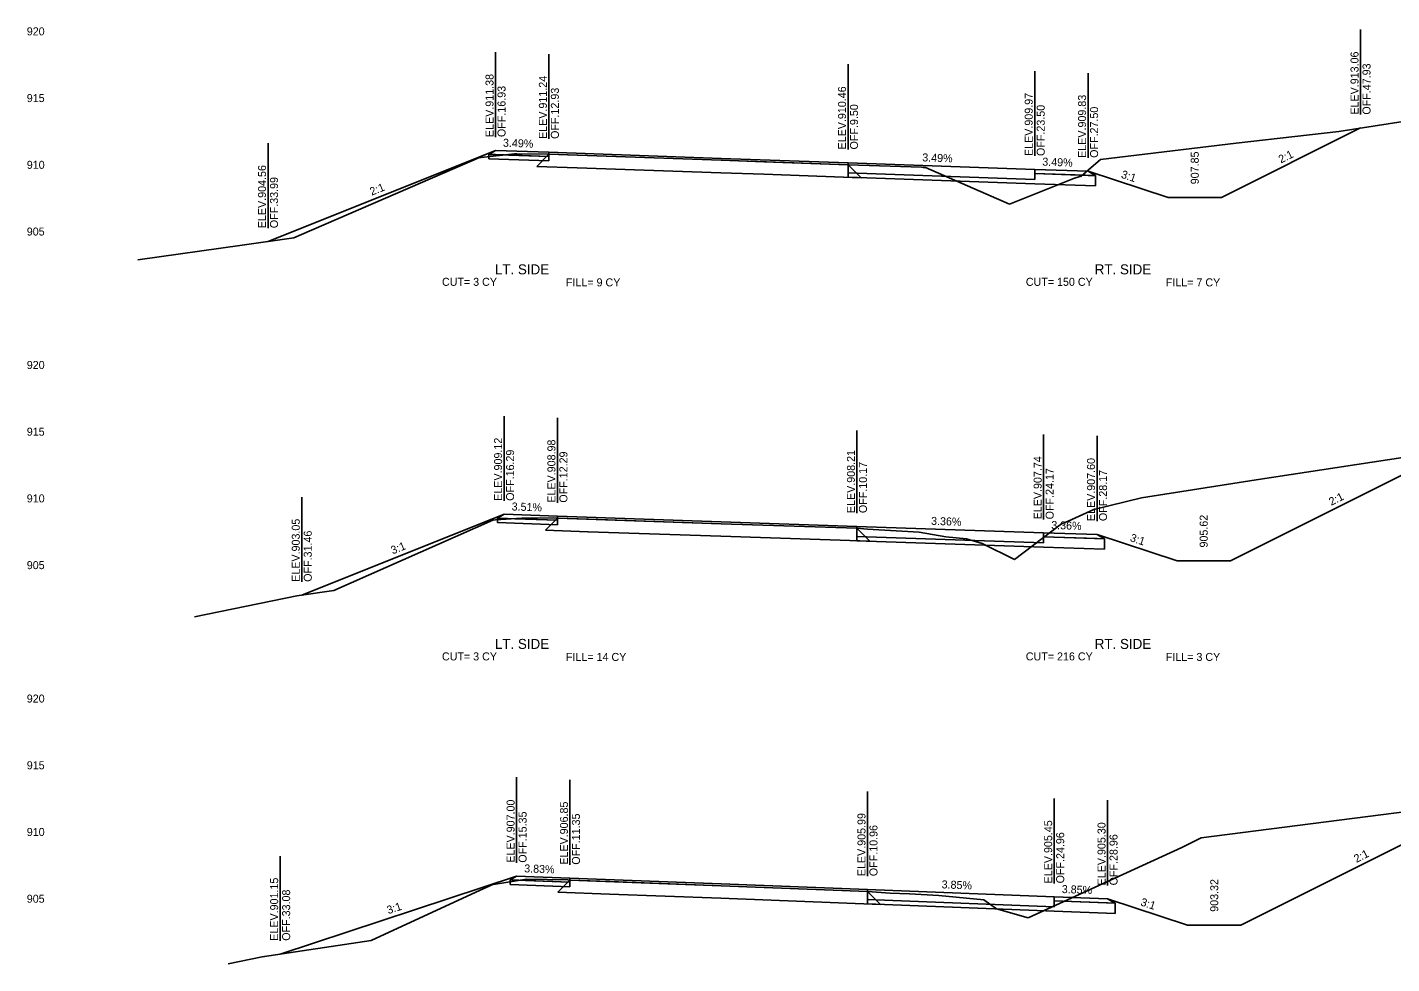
# Model space of a CAD drawing. Extents: x -4 to 359, y 0 to 1436.
# Drawn here: x 200.5 to 302.8, y 155.4 to 225.6 of the extents above; entities that cross this region are included whole.
import ezdxf

# ---------------------------------------------------------------- set-up
doc = ezdxf.new("R2010")
doc.units = 0
for name, color, linetype in [('XS-Existing subsurface-pavement', 7, 'Continuous'), ('XS-Existing surface-ground', 7, 'Continuous'), ('XS-Proposed Finish Grade', 7, 'Continuous'), ('XS-Proposed subsurface-aggregate layer 1', 7, 'Continuous'), ('XS-Proposed surface-ground', 7, 'Continuous'), ('XS-Proposed surface-pavement', 7, 'Continuous'), ('XS-Proposed surface-shoulder', 7, 'Continuous'), ('XS-Text-ditch slope', 7, 'Continuous'), ('XS-Text-earthwork labels', 7, 'Continuous'), ('XS-Text-elevation', 7, 'Continuous'), ('XS-Text-pavement elevation', 7, 'Continuous'), ('XS-Text-pavement slope', 7, 'Continuous'), ('XS-Text-profile report', 7, 'Continuous'), ('XS-Text-shoulder elevation', 7, 'Continuous'), ('XS-Text-shoulder slope', 7, 'Continuous'), ('XS-Text-tie elevation', 7, 'Continuous'), ('XS-Text-tie offset', 7, 'Continuous')]:
    doc.layers.add(name, color=color, linetype=linetype)

msp = doc.modelspace()

# ---------------------------------------------------------------- linework, layer by layer
at = {"layer": 'XS-Existing subsurface-pavement'}
for p, q in [((239.57, 216.09), (238.66, 215.18)), ((238.66, 215.18), (241.7, 215.08)), ((241.7, 215.08), (252.47, 214.7)), ((262, 215.31), (262.98, 214.33)), ((252.47, 214.7), (255.68, 214.59)), ((255.68, 214.59), (262.98, 214.33)), ((240.21, 188.83), (239.31, 187.93)), ((239.31, 187.93), (242.5, 187.8)), ((242.51, 187.8), (252.47, 187.46)), ((252.47, 187.46), (263.64, 187.09)), ((262.67, 188.06), (263.64, 187.09)), ((241.15, 161.7), (240.25, 160.8)), ((240.25, 160.8), (244.11, 160.65)), ((244.11, 160.65), (252.46, 160.33)), ((263.46, 160.84), (264.43, 159.87)), ((252.46, 160.33), (264.43, 159.87))]:
    msp.add_line(p, q, dxfattribs=at)
at = {"layer": 'XS-Existing surface-ground'}
for p, q in [((298.8, 217.8), (315.92, 220.48)), ((280.92, 215.71), (291.11, 216.92)), ((291.11, 216.92), (298.8, 217.8)), ((234.5, 215.85), (236.99, 216.12)), ((236.99, 216.12), (237.17, 216.12)), ((237.17, 216.12), (239.57, 216.09)), ((239.57, 216.09), (241.73, 216.01)), ((241.73, 216.01), (252.5, 215.64)), ((221.01, 210.08), (234.37, 215.84)), ((234.37, 215.84), (234.5, 215.85)), ((252.5, 215.64), (255.72, 215.53)), ((255.72, 215.53), (262, 215.31)), ((262, 215.31), (267.5, 215.12)), ((267.5, 215.12), (267.64, 215.11)), ((267.64, 215.11), (267.8, 215.09)), ((267.8, 215.09), (274.1, 212.36)), ((279.49, 214.44), (280.92, 215.71)), ((274.1, 212.36), (278.98, 214.29)), ((278.98, 214.29), (279.49, 214.44)), ((216.58, 209.28), (220.45, 209.83)), ((220.45, 209.83), (221.01, 210.08)), ((208.75, 208.18), (216.58, 209.28)), ((292.61, 191.68), (313.82, 194.95)), ((284, 190.34), (292.61, 191.68)), ((280.43, 189.47), (284, 190.34)), ((278.51, 188.6), (280.43, 189.47)), ((232.54, 187.43), (235.36, 188.66)), ((235.36, 188.66), (235.57, 188.69)), ((235.57, 188.69), (237.54, 188.83)), ((237.54, 188.83), (239.94, 188.84)), ((239.94, 188.84), (240.21, 188.83)), ((240.21, 188.83), (242.54, 188.74)), ((242.54, 188.74), (252.5, 188.4)), ((252.5, 188.4), (262.67, 188.06)), ((274.48, 185.71), (278, 188.4)), ((278, 188.4), (278.51, 188.6)), ((223.45, 183.39), (232.54, 187.43)), ((262.67, 188.06), (263.45, 188)), ((263.45, 188), (267.34, 187.77)), ((267.34, 187.77), (269.34, 187.41)), ((269.34, 187.41), (270.88, 187.26)), ((270.88, 187.26), (272.05, 186.92)), ((272.05, 186.92), (274.48, 185.71)), ((220.67, 182.99), (223.45, 183.39)), ((213, 181.43), (220.67, 182.99)), ((288.49, 164.86), (305.11, 166.99)), ((287.04, 164.15), (288.49, 164.86)), ((275.51, 158.86), (287.04, 164.15)), ((235.56, 161.4), (237.88, 161.76)), ((237.88, 161.76), (240.99, 161.71)), ((240.99, 161.71), (241.15, 161.7)), ((241.15, 161.7), (244.15, 161.59)), ((226.24, 157.17), (234.09, 160.8)), ((234.09, 160.8), (235.43, 161.4)), ((235.43, 161.4), (235.56, 161.4)), ((244.15, 161.59), (252.5, 161.27)), ((252.5, 161.27), (263.46, 160.84)), ((263.46, 160.84), (265.17, 160.72)), ((265.17, 160.72), (266.61, 160.66)), ((266.61, 160.66), (268.81, 160.54)), ((268.81, 160.54), (272.18, 160.22)), ((272.18, 160.22), (273.14, 159.54)), ((273.14, 159.54), (275.51, 158.86)), ((218.06, 155.94), (226.24, 157.17)), ((215.51, 155.43), (218.06, 155.94))]:
    msp.add_line(p, q, dxfattribs=at)
at = {"layer": 'XS-Proposed Finish Grade'}
for points in [[(239.57, 216.24), (235.57, 216.38)], [(239.57, 216.24), (252.5, 215.78), (262, 215.45)], [(262, 215.45), (276, 214.96)], [(276, 214.96), (280, 214.82)], [(240.21, 188.98), (236.21, 189.12)], [(240.21, 188.98), (252.5, 188.55), (262.67, 188.2)], [(262.67, 188.2), (276.67, 187.73)], [(276.67, 187.73), (280.67, 187.6)], [(241.15, 161.85), (237.15, 162)], [(241.15, 161.85), (252.5, 161.41), (263.46, 160.99)], [(263.46, 160.99), (277.46, 160.45)], [(277.46, 160.45), (281.46, 160.3)]]:
    msp.add_lwpolyline(points, dxfattribs=at)
at = {"layer": 'XS-Proposed subsurface-aggregate layer 1'}
for points in [[(239.57, 215.92), (235.07, 216.08)], [(235.07, 216.08), (235.07, 215.75)], [(239.57, 215.59), (239.57, 215.92)], [(235.07, 215.75), (239.57, 215.59)], [(262, 214.7), (276, 214.21)], [(262, 214.37), (262, 214.7)], [(280.56, 213.72), (276, 213.88), (262, 214.37)], [(276, 214.21), (276, 214.65)], [(276, 214.65), (280.56, 214.49)], [(280.56, 214.49), (280.56, 213.72)], [(240.21, 188.66), (235.72, 188.82)], [(235.72, 188.82), (235.72, 188.49)], [(235.72, 188.49), (240.21, 188.33)], [(240.21, 188.33), (240.21, 188.66)], [(262.67, 187.45), (276.67, 186.98)], [(262.67, 187.12), (262.67, 187.45)], [(276.67, 186.98), (276.67, 187.42)], [(276.67, 187.42), (281.22, 187.27)], [(281.22, 187.27), (281.22, 186.5)], [(281.22, 186.5), (276.67, 186.65), (262.67, 187.12)], [(241.15, 161.53), (236.66, 161.71)], [(236.66, 161.71), (236.66, 161.37)], [(236.66, 161.37), (241.15, 161.2)], [(241.15, 161.2), (241.15, 161.53)], [(263.46, 160.24), (277.46, 159.7)], [(263.46, 159.91), (263.46, 160.24)], [(282.02, 159.19), (277.46, 159.37), (263.46, 159.91)], [(277.46, 159.7), (277.46, 160.14)], [(277.46, 160.14), (282.02, 159.96)], [(282.02, 159.96), (282.02, 159.19)]]:
    msp.add_lwpolyline(points, dxfattribs=at)
at = {"layer": 'XS-Proposed surface-ground'}
for points in [[(280, 214.82), (286, 212.84), (290, 212.84), (300.43, 218.06)], [(235.57, 216.38), (218.51, 209.55)], [(280.67, 187.6), (286.67, 185.62), (290.67, 185.62), (307.33, 193.95)], [(236.21, 189.12), (221.04, 183.05)], [(281.46, 160.3), (287.46, 158.32), (291.46, 158.32), (310.31, 167.74)], [(237.15, 162), (219.42, 156.15)]]:
    msp.add_lwpolyline(points, dxfattribs=at)
at = {"layer": 'XS-Proposed surface-pavement'}
for points in [[(239.57, 216.24), (239.57, 216.09)], [(262, 215.45), (252.5, 215.78), (239.57, 216.24)], [(239.57, 216.09), (252.5, 215.64), (262, 215.31)], [(262, 215.45), (276, 214.96)], [(262, 214.7), (262, 215.45)], [(262, 215.31), (262, 215.45)], [(276, 214.96), (276, 214.21)], [(276, 214.21), (262, 214.7)], [(240.21, 188.98), (240.21, 188.83)], [(262.67, 188.2), (252.5, 188.55), (240.21, 188.98)], [(240.21, 188.83), (252.5, 188.4), (262.67, 188.06)], [(262.67, 188.2), (276.67, 187.73)], [(262.67, 187.45), (262.67, 188.2)], [(262.67, 188.06), (262.67, 188.2)], [(276.67, 186.98), (262.67, 187.45)], [(276.67, 187.73), (276.67, 186.98)], [(241.15, 161.85), (241.15, 161.7)], [(263.46, 160.99), (252.5, 161.41), (241.15, 161.85)], [(241.15, 161.7), (252.5, 161.27), (263.46, 160.84)], [(263.46, 160.99), (277.46, 160.45)], [(263.46, 160.24), (263.46, 160.99)], [(263.46, 160.84), (263.46, 160.99)], [(277.46, 159.7), (263.46, 160.24)], [(277.46, 160.45), (277.46, 159.7)]]:
    msp.add_lwpolyline(points, dxfattribs=at)
at = {"layer": 'XS-Proposed surface-shoulder'}
for points in [[(239.57, 216.24), (235.57, 216.38), (235.07, 216.08)], [(235.07, 216.08), (235.57, 216.06), (239.57, 215.92)], [(239.57, 215.92), (239.57, 216.24)], [(276, 214.96), (280, 214.82), (280.56, 214.49)], [(276, 214.65), (276, 214.96)], [(280.56, 214.49), (280, 214.51), (276, 214.65)], [(240.21, 188.98), (236.21, 189.12), (235.72, 188.82)], [(235.72, 188.82), (236.21, 188.8), (240.21, 188.66)], [(240.21, 188.66), (240.21, 188.98)], [(276.67, 187.73), (280.67, 187.6), (281.22, 187.27)], [(276.67, 187.42), (276.67, 187.73)], [(281.22, 187.27), (280.67, 187.29), (276.67, 187.42)], [(241.15, 161.85), (237.15, 162), (236.66, 161.71)], [(236.66, 161.71), (237.15, 161.69), (241.15, 161.53)], [(241.15, 161.53), (241.15, 161.85)], [(277.46, 160.45), (281.46, 160.3), (282.02, 159.96)], [(277.46, 160.14), (277.46, 160.45)], [(282.02, 159.96), (281.46, 159.98), (277.46, 160.14)]]:
    msp.add_lwpolyline(points, dxfattribs=at)
at = {"layer": 'XS-Text-tie offset'}
for p, q in [((300.43, 219.06), (300.43, 225.43)), ((235.57, 217.38), (235.57, 223.73)), ((239.57, 217.24), (239.57, 223.59)), ((262, 216.45), (262, 222.83)), ((276, 215.96), (276, 222.31)), ((280, 215.82), (280, 222.17)), ((218.51, 210.55), (218.51, 216.93)), ((236.21, 190.12), (236.21, 196.47)), ((240.21, 189.98), (240.21, 196.33)), ((262.67, 189.2), (262.67, 195.4)), ((276.67, 188.73), (276.67, 195.08)), ((280.67, 188.6), (280.67, 195)), ((221.04, 184.05), (221.04, 190.4)), ((237.15, 163), (237.15, 169.4)), ((241.15, 162.85), (241.15, 169.2)), ((263.46, 161.99), (263.46, 168.34)), ((277.46, 161.45), (277.46, 167.8)), ((281.46, 161.3), (281.46, 167.69)), ((219.42, 157.15), (219.42, 163.5))]:
    msp.add_line(p, q, dxfattribs=at)

# ---------------------------------------------------------------- texts
at = {"layer": 'XS-Text-ditch slope'}
for s, rotation, p in [('2:1', 26.5651, (294.46, 215.4)), ('3:1', 341.7371, (282.43, 214.34)), ('2:1', 21.8014, (226.28, 212.98)), ('2:1', 26.5651, (298.24, 189.74)), ('3:1', 341.7371, (283.1, 187.11)), ('3:1', 21.8014, (227.86, 186.1)), ('2:1', 26.5651, (300.12, 162.98)), ('3:1', 18.2629, (227.53, 159.14)), ('3:1', 341.7371, (283.89, 159.81))]:
    msp.add_text(s, height=0.6, rotation=rotation, dxfattribs=at).set_placement(p)
at = {"layer": 'XS-Text-earthwork labels'}
for s, height, p in [('LT. SIDE', 0.75, (235.52, 207.09)), ('RT. SIDE', 0.75, (280.5, 207.09)), (' CUT= 3 CY           ', 0.6, (231.33, 206.23)), ('FILL= 9 CY           ', 0.6, (240.85, 206.19)), (' CUT= 150 CY           ', 0.6, (275.11, 206.23)), ('FILL= 7 CY           ', 0.6, (285.83, 206.19)), ('LT. SIDE', 0.75, (235.52, 179.02)), ('RT. SIDE', 0.75, (280.5, 179.02)), (' CUT= 3 CY           ', 0.6, (231.33, 178.16)), ('FILL= 14 CY           ', 0.6, (240.85, 178.12)), (' CUT= 216 CY           ', 0.6, (275.11, 178.16)), ('FILL= 3 CY           ', 0.6, (285.83, 178.12))]:
    msp.add_text(s, height=height, dxfattribs=at).set_placement(p)
at = {"layer": 'XS-Text-elevation'}
for s, p in [('           920           ', (197.97, 225)), ('           915           ', (197.97, 220)), ('           910           ', (197.97, 215)), ('           905           ', (197.97, 210)), ('           920           ', (197.97, 200)), ('           915           ', (197.97, 195)), ('           910           ', (197.97, 190)), ('           905           ', (197.97, 185)), ('           920           ', (197.97, 175)), ('           915           ', (197.97, 170)), ('           910           ', (197.97, 165)), ('           905           ', (197.97, 160))]:
    msp.add_text(s, height=0.6, dxfattribs=at).set_placement(p)
at = {"layer": 'XS-Text-pavement elevation'}
for s, p in [('ELEV.911.38', (235.42, 217.38)), ('OFF.16.93', (236.32, 217.38)), ('ELEV.911.24', (239.42, 217.24)), ('OFF.12.93', (240.32, 217.24)), ('ELEV.910.46', (261.85, 216.45)), ('ELEV.909.97', (275.85, 215.96)), ('OFF.9.50', (262.75, 216.45)), ('OFF.23.50', (276.75, 215.96)), ('ELEV.909.12', (236.06, 190.12)), ('ELEV.908.98', (240.06, 189.98)), ('OFF.16.29', (236.96, 190.12)), ('OFF.12.29', (240.96, 189.98)), ('ELEV.908.21', (262.52, 189.2)), ('ELEV.907.74', (276.52, 188.73)), ('OFF.10.17', (263.42, 189.2)), ('OFF.24.17', (277.42, 188.73)), ('ELEV.907.00', (237, 163)), ('OFF.15.35', (237.9, 163)), ('ELEV.906.85', (241, 162.85)), ('OFF.11.35', (241.9, 162.85)), ('ELEV.905.99', (263.31, 161.99)), ('OFF.10.96', (264.21, 161.99)), ('ELEV.905.45', (277.31, 161.45)), ('OFF.24.96', (278.21, 161.45))]:
    msp.add_text(s, height=0.6, rotation=90, dxfattribs=at).set_placement(p)
at = {"layer": 'XS-Text-pavement slope'}
for s, rotation, p in [('3.49%', 358.0019, (267.56, 215.56)), ('3.36%', 358.0748, (268.22, 188.32)), ('3.85%', 357.7952, (269.01, 161.08))]:
    msp.add_text(s, height=0.6, rotation=rotation, dxfattribs=at).set_placement(p)
at = {"layer": 'XS-Text-profile report'}
for s, p in [('Dtch_Bkslp_1_T', (300.42, 218.05)), ('Shldr_Surf_Asph_B2', (235.06, 216.08)), ('Shldr_Surf_Asph_T1', (235.55, 216.37)), ('Shldr_Surf_Asph_B1', (235.55, 216.06)), ('Pvmt_Surf_Asph_T2_L', (239.55, 216.23)), ('Pvmt_Surf_Asph_T_L', (239.55, 216.09)), ('Shldr_Surf_Asph_B12', (239.55, 215.92)), ('Agg_Layer_1_B1', (235.06, 215.75)), ('Agg_Layer_1_B', (239.56, 215.59)), ('Pvmt_Surf_Asph_T1', (252.49, 215.78)), ('Pvmt_Surf_Asph_T', (252.49, 215.64)), ('Pvmt_Surf_Asph_T1_R', (261.99, 215.45)), ('Pvmt_Surf_Asph_T_R', (261.99, 215.31)), ('Pvmt_Surf_Conc_T1_R', (275.99, 214.96)), ('Pvmt_Surf_Conc_B_R', (261.99, 214.7)), ('Agg_Layer_1_B2', (261.99, 214.37)), ('Shldr_Surf_Asph_B111', (275.99, 214.65)), ('Pvmt_Surf_Conc_B1_R', (275.99, 214.21)), ('Agg_Layer_1_B11', (275.99, 213.88)), ('Shldr_Surf_Asph_T11', (279.99, 214.82)), ('Shldr_Surf_Asph_B11', (279.99, 214.51)), ('Shldr_Surf_Asph_B21', (280.54, 214.49)), ('Agg_Layer_1_B12', (280.55, 213.72)), ('Rt_Agg_Layer_1_B13', (283.66, 213.61)), ('Dtch_Frslp_1_B', (285.99, 212.84)), ('Dtch_Bkslp_1_B', (289.99, 212.84)), ('Fill_Slope_2_B', (218.5, 209.55)), ('Shldr_Surf_Asph_B2', (235.71, 188.82)), ('Agg_Layer_1_B1', (235.71, 188.49)), ('Shldr_Surf_Asph_T1', (236.2, 189.12)), ('Shldr_Surf_Asph_B1', (236.2, 188.8)), ('Pvmt_Surf_Asph_T2_L', (240.2, 188.98)), ('Pvmt_Surf_Asph_T_L', (240.2, 188.83)), ('Shldr_Surf_Asph_B12', (240.2, 188.66)), ('Agg_Layer_1_B', (240.2, 188.33)), ('Pvmt_Surf_Asph_T1', (252.49, 188.54)), ('Pvmt_Surf_Asph_T', (252.49, 188.4)), ('Pvmt_Surf_Asph_T1_R', (262.65, 188.2)), ('Pvmt_Surf_Asph_T_R', (262.65, 188.06)), ('Pvmt_Surf_Conc_B_R', (262.65, 187.45)), ('Pvmt_Surf_Conc_T1_R', (276.66, 187.73)), ('Shldr_Surf_Asph_B111', (276.65, 187.42)), ('Shldr_Surf_Asph_T11', (280.66, 187.6)), ('Shldr_Surf_Asph_B11', (280.66, 187.29)), ('Shldr_Surf_Asph_B21', (281.21, 187.27)), ('Agg_Layer_1_B2', (262.66, 187.12)), ('Pvmt_Surf_Conc_B1_R', (276.66, 186.98)), ('Agg_Layer_1_B11', (276.66, 186.65)), ('Agg_Layer_1_B12', (281.21, 186.5)), ('Rt_Agg_Layer_1_B13', (284.31, 186.39)), ('Dtch_Frslp_1_B', (286.66, 185.62)), ('Dtch_Bkslp_1_B', (290.66, 185.62)), ('Fill_Slope_2_B', (221.03, 183.05)), ('Shldr_Surf_Asph_B2', (236.65, 161.7)), ('Shldr_Surf_Asph_T1', (237.14, 162)), ('Shldr_Surf_Asph_B1', (237.14, 161.69)), ('Pvmt_Surf_Asph_T2_L', (241.13, 161.85)), ('Pvmt_Surf_Asph_T_L', (241.14, 161.7)), ('Agg_Layer_1_B1', (236.65, 161.37)), ('Shldr_Surf_Asph_B12', (241.13, 161.53)), ('Agg_Layer_1_B', (241.14, 161.2)), ('Pvmt_Surf_Asph_T1', (252.49, 161.41)), ('Pvmt_Surf_Asph_T', (252.49, 161.26)), ('Pvmt_Surf_Asph_T1_R', (263.44, 160.99)), ('Pvmt_Surf_Asph_T_R', (263.44, 160.84)), ('Pvmt_Surf_Conc_B_R', (263.44, 160.24)), ('Agg_Layer_1_B2', (263.44, 159.91)), ('Pvmt_Surf_Conc_T1_R', (277.44, 160.45)), ('Shldr_Surf_Asph_B111', (277.44, 160.14)), ('Pvmt_Surf_Conc_B1_R', (277.44, 159.7)), ('Shldr_Surf_Asph_T11', (281.44, 160.3)), ('Shldr_Surf_Asph_B11', (281.44, 159.98)), ('Shldr_Surf_Asph_B21', (282, 159.96)), ('Dtch_Bkslp_1_B', (291.45, 159.97)), ('Agg_Layer_1_B11', (277.45, 159.37)), ('Agg_Layer_1_B12', (282, 159.19)), ('Rt_Agg_Layer_1_B13', (285.16, 159.07)), ('Dtch_Frslp_1_B', (287.45, 158.32)), ('Dtch_Bkslp_1_B', (291.45, 158.32)), ('Fill_Slope_2_B', (219.41, 156.15)), ('Fill_Slope_2_B', (219.41, 156.15))]:
    msp.add_text(s, height=0.00167, dxfattribs=at).set_placement(p)
at = {"layer": 'XS-Text-shoulder elevation'}
for s, p in [('ELEV.909.83', (279.85, 215.82)), ('OFF.27.50', (280.75, 215.82)), ('ELEV.907.60', (280.52, 188.6)), ('OFF.28.17', (281.42, 188.6)), ('ELEV.905.30', (281.31, 161.3)), ('OFF.28.96', (282.21, 161.3))]:
    msp.add_text(s, height=0.6, rotation=90, dxfattribs=at).set_placement(p)
at = {"layer": 'XS-Text-shoulder slope'}
for s, rotation, p in [('3.49%', 357.9984, (236.12, 216.66)), ('3.49%', 358.0019, (276.56, 215.24)), ('3.51%', 357.9902, (236.77, 189.4)), ('3.36%', 358.0748, (277.23, 188.01)), ('3.83%', 357.8058, (237.71, 162.28)), ('3.85%', 357.7952, (278.02, 160.73))]:
    msp.add_text(s, height=0.6, rotation=rotation, dxfattribs=at).set_placement(p)
at = {"layer": 'XS-Text-tie elevation'}
for s, p in [('ELEV.913.06', (300.28, 219.06)), ('OFF.47.93', (301.18, 219.06)), ('907.85', (288.3, 213.84)), ('ELEV.904.56', (218.36, 210.55)), ('OFF.33.99', (219.26, 210.55)), ('ELEV.903.05', (220.89, 184.05)), ('905.62', (288.97, 186.62)), ('OFF.31.46', (221.79, 184.05)), ('ELEV.901.15', (219.27, 157.15)), ('903.32', (289.76, 159.32)), ('OFF.33.08', (220.17, 157.15))]:
    msp.add_text(s, height=0.6, rotation=90, dxfattribs=at).set_placement(p)

doc.saveas('drawing.dxf')
